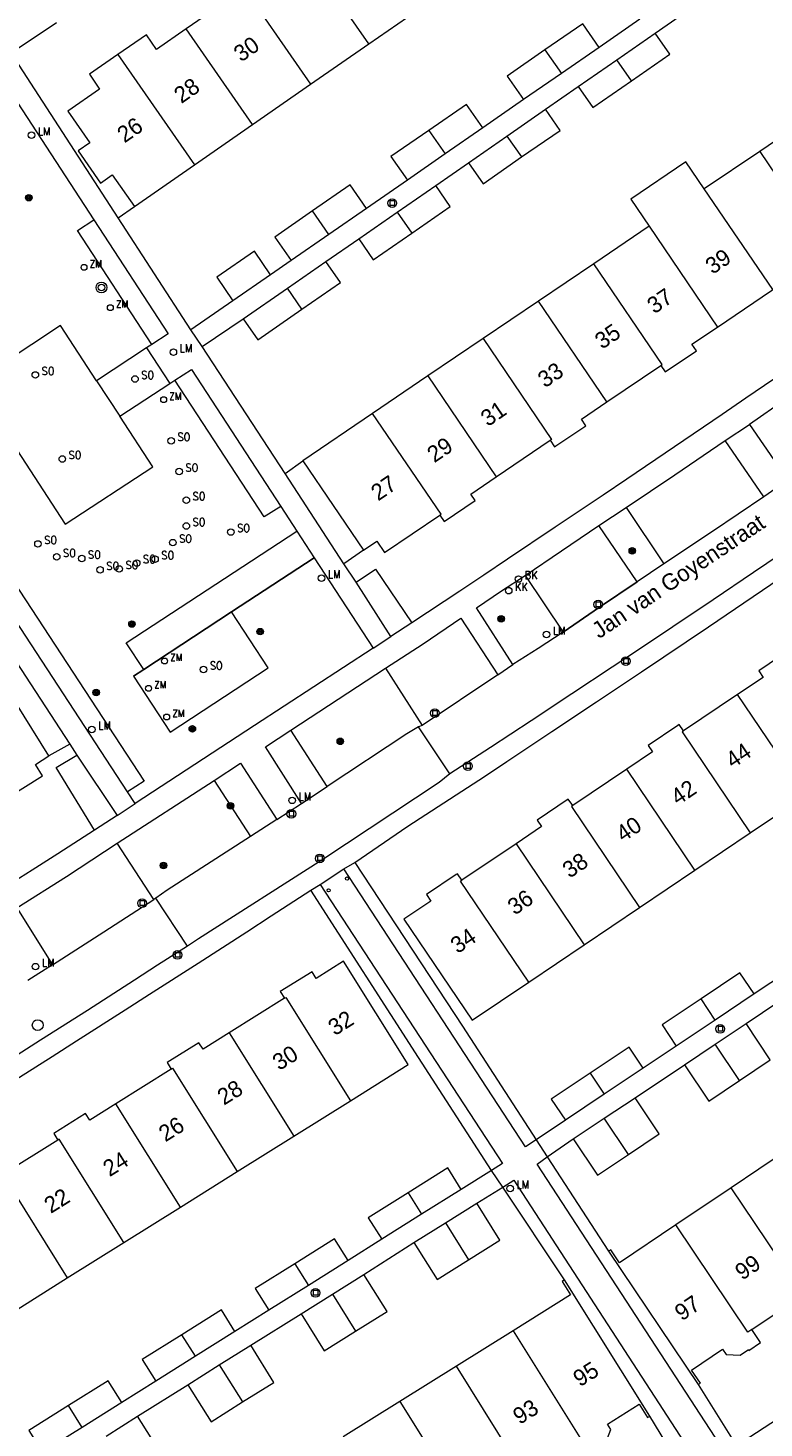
# Model space of a CAD drawing. Header units: metres. Extents: x 138165 to 154469, y 480134 to 494189.
# Tile 805 of 1056: x 146106 to 146163, y 488126 to 488233. Entities that reach past the tile are written whole.
import ezdxf

# ---------------------------------------------------------------- set-up
doc = ezdxf.new("R2010")
doc.units = ezdxf.units.M
doc.header["$LTSCALE"] = 0.001
doc.header["$MEASUREMENT"] = 0
for name, color, linetype, lineweight in [('Level 5', 7, 'Continuous', 0), ('TOP-L-terrein schutting raster hek leuning', 7, 'Continuous', 0), ('TOP-L-topo objecten punt', 7, 'Continuous', 0), ('TOP-L-topo objecten vlak', 7, 'Continuous', 0), ('TOP-L-verharding molgoot', 7, 'Continuous', 0), ('TOP-T-topo huisnummering naamgeving', 7, 'Continuous', 0)]:
    doc.layers.add(name, color=color, linetype=linetype, lineweight=lineweight)
doc.styles.add('Style-INTL_ISO', font='INTL_ISO.shx')
doc.styles.add('Style-STANDARD', font='STANDARD.shx')

# ---------------------------------------------------------------- blocks, each defined once
blk = doc.blocks.new('24')
at = {"layer": 'TOP-L-topo objecten punt', "color": 7, "linetype": 'Continuous', "lineweight": 0}
for radius in [0.025, 0.0182, 0.0115, 0.005]:
    blk.add_circle((0, 0), radius, dxfattribs=at)
blk = doc.blocks.new('129')
at = {"layer": 'TOP-L-topo objecten punt', "color": 7, "linetype": 'Continuous', "lineweight": 0}
blk.add_circle((0, 0), 0.025, dxfattribs=at)
at = {"layer": 'TOP-L-topo objecten punt', "color": 7, "linetype": 'Continuous', "lineweight": 0, "style": 'Style-STANDARD'}
blk.add_text('SO', height=0.06, dxfattribs=at).set_placement((0.0483, 0))
blk = doc.blocks.new('304')
at = {"layer": 'TOP-L-topo objecten punt', "color": 7, "linetype": 'Continuous', "lineweight": 0}
blk.add_circle((0, 0), 0.0225, dxfattribs=at)
at = {"layer": 'TOP-L-topo objecten punt', "color": 7, "linetype": 'Continuous', "lineweight": 0, "style": 'Style-STANDARD'}
blk.add_text('ZM', height=0.054, dxfattribs=at).set_placement((0.043, 0))
blk = doc.blocks.new('39')
at = {"layer": 'TOP-L-topo objecten punt', "color": 7, "linetype": 'Continuous', "lineweight": 0}
for p, q in [((0.0175, 0.0175), (-0.0175, 0.0175)), ((-0.0175, 0.0175), (-0.0175, -0.0175)), ((0.0175, 0.0175), (0.0175, -0.0175)), ((0.0175, -0.0175), (-0.0175, -0.0175))]:
    blk.add_line(p, q, dxfattribs=at)
blk.add_circle((0, 0), 0.0332, dxfattribs=at)
blk = doc.blocks.new('72')
at = {"layer": 'TOP-L-topo objecten punt', "color": 7, "linetype": 'Continuous', "lineweight": 0}
blk.add_circle((0, 0), 0.025, dxfattribs=at)
at = {"layer": 'TOP-L-topo objecten punt', "color": 7, "linetype": 'Continuous', "lineweight": 0, "style": 'Style-STANDARD'}
blk.add_text('BK', height=0.06, dxfattribs=at).set_placement((0.0483, 0))
blk = doc.blocks.new('*U13')
at = {"layer": 'Level 5', "color": 7, "linetype": 'Continuous', "lineweight": 0}
blk.add_circle((0, 0), 0.0415, dxfattribs=at)
blk = doc.blocks.new('150')
at = {"layer": 'Level 5', "color": 7, "linetype": 'Continuous', "lineweight": 0}
blk.add_blockref('*U13', (0, 0), dxfattribs=at)
blk = doc.blocks.new('10')
at = {"layer": 'TOP-L-topo objecten punt', "linetype": 'Continuous', "lineweight": 0}
blk.add_circle((0, 0), 0.0125, dxfattribs=at)
blk = doc.blocks.new('16')
at = {"layer": 'TOP-L-topo objecten punt', "color": 7, "linetype": 'Continuous', "lineweight": 0}
blk.add_circle((0, 0), 0.025, dxfattribs=at)
at = {"layer": 'TOP-L-topo objecten punt', "color": 7, "linetype": 'Continuous', "lineweight": 0, "style": 'Style-STANDARD'}
blk.add_text('LM', height=0.06, dxfattribs=at).set_placement((0.0483, 0))
blk = doc.blocks.new('119')
at = {"layer": 'TOP-L-topo objecten punt', "color": 7, "linetype": 'Continuous', "lineweight": 0}
blk.add_circle((0, 0), 0.025, dxfattribs=at)
at = {"layer": 'TOP-L-topo objecten punt', "color": 7, "linetype": 'Continuous', "lineweight": 0, "style": 'Style-STANDARD'}
blk.add_text('KK', height=0.06, dxfattribs=at).set_placement((0.0483, 0))
blk = doc.blocks.new('27')
at = {"layer": 'TOP-L-topo objecten punt', "color": 7, "linetype": 'Continuous', "lineweight": 0}
for radius in [0.0415, 0.025]:
    blk.add_circle((0, 0), radius, dxfattribs=at)

msp = doc.modelspace()

# ---------------------------------------------------------------- linework, layer by layer
at = {"layer": 'TOP-L-terrein schutting raster hek leuning', "flags": 128}
msp.add_lwpolyline([(146114.52, 488183.65), (146115.3, 488184.16), (146122.01, 488188.56), (146128.32, 488192.7)], dxfattribs=at)
at = {"layer": 'TOP-L-topo objecten vlak', "flags": 128}
for points in [[(146132.48, 488231.95), (146127.42, 488239.24)], [(146122.2, 488237.29), (146120.02, 488235.78), (146120.8, 488234.66), (146118.54, 488233.09)], [(146122.2, 488237.29), (146128.04, 488228.87)], [(146132.48, 488231.95), (146136.92, 488235.02)], [(146154.36, 488232.77), (146157.7, 488235.08)], [(146105.17, 488231.26), (146108.64, 488233.58)], [(146150.07, 488231.68), (146148.82, 488233.48), (146145.94, 488231.49)], [(146153.19, 488233.84), (146150.07, 488231.68)], [(146118.54, 488233.09), (146116.28, 488231.52), (146115.5, 488232.64), (146113.32, 488231.14)], [(146123.61, 488225.79), (146118.54, 488233.09)], [(146151.42, 488230.74), (146154.36, 488232.77)], [(146152.54, 488229.12), (146155.48, 488231.16), (146154.36, 488232.77)], [(146128.04, 488228.87), (146132.48, 488231.95)], [(146145.94, 488231.49), (146143.06, 488229.49), (146144.31, 488227.69)], [(146145.94, 488231.49), (146147.19, 488229.68)], [(146150.07, 488231.68), (146147.19, 488229.68)], [(146113.34, 488218.67), (146105.17, 488231.26)], [(146113.32, 488231.14), (146111.15, 488229.63), (146111.93, 488228.5), (146109.51, 488226.82), (146111.19, 488224.4), (146110.29, 488223.77), (146111.99, 488221.32), (146112.89, 488221.95), (146114.58, 488219.52)], [(146113.32, 488231.14), (146119.17, 488222.71)], [(146148.48, 488228.7), (146151.42, 488230.74)], [(146152.54, 488229.12), (146151.42, 488230.74)], [(146147.19, 488229.68), (146144.31, 488227.69)], [(146104.91, 488228.59), (146107.49, 488224.64), (146111.48, 488218.51)], [(146123.61, 488225.79), (146128.04, 488228.87)], [(146145.97, 488226.97), (146148.48, 488228.7)], [(146148.48, 488228.7), (146149.6, 488227.08), (146152.54, 488229.12)], [(146141.19, 488225.53), (146139.94, 488227.33), (146137.06, 488225.34)], [(146144.31, 488227.69), (146141.19, 488225.53)], [(146143.04, 488224.91), (146145.97, 488226.97)], [(146144.15, 488223.31), (146147.09, 488225.34), (146145.97, 488226.97)], [(146167.55, 488216.04), (146171.87, 488218.97), (146166.66, 488226.67), (146162.34, 488223.74)], [(146119.17, 488222.71), (146123.61, 488225.79)], [(146137.06, 488225.34), (146134.18, 488223.34), (146135.43, 488221.54)], [(146137.06, 488225.34), (146138.31, 488223.54)], [(146141.19, 488225.53), (146138.31, 488223.54)], [(146140.1, 488222.87), (146143.04, 488224.91)], [(146143.04, 488224.91), (146144.15, 488223.31)], [(146138.31, 488223.54), (146135.43, 488221.54)], [(146137.6, 488221.14), (146140.1, 488222.87)], [(146140.1, 488222.87), (146141.21, 488221.27), (146144.15, 488223.31)], [(146158.11, 488220.88), (146156.71, 488222.95), (146152.49, 488220.09), (146153.89, 488218.02)], [(146162.34, 488223.74), (146158.11, 488220.88)], [(146162.34, 488223.74), (146167.55, 488216.04)], [(146114.58, 488219.52), (146119.17, 488222.71)], [(146132.31, 488219.38), (146131.06, 488221.18), (146128.19, 488219.19)], [(146135.43, 488221.54), (146132.31, 488219.38)], [(146134.66, 488219.1), (146137.6, 488221.14)], [(146135.77, 488217.5), (146138.7, 488219.53), (146137.6, 488221.14)], [(146163.23, 488213.11), (146163.33, 488213.18), (146158.11, 488220.88)], [(146115.91, 488208.98), (146110.23, 488217.69), (146111.48, 488218.51)], [(146111.48, 488218.51), (146117.16, 488209.8), (146115.91, 488208.98)], [(146113.34, 488218.67), (146114.58, 488219.52)], [(146118.9, 488210.1), (146113.35, 488218.65), (146113.34, 488218.67)], [(146128.19, 488219.19), (146125.31, 488217.19), (146126.55, 488215.4)], [(146129.43, 488217.39), (146128.19, 488219.19)], [(146132.31, 488219.38), (146129.43, 488217.39)], [(146131.72, 488217.06), (146134.66, 488219.1)], [(146134.66, 488219.1), (146135.77, 488217.5)], [(146131.72, 488217.06), (146132.83, 488215.46), (146135.77, 488217.5)], [(146153.89, 488218.02), (146149.67, 488215.16)], [(146153.89, 488218.02), (146159.11, 488210.32)], [(146129.43, 488217.39), (146126.55, 488215.4)], [(146129.21, 488215.33), (146131.72, 488217.06)], [(146124.99, 488214.32), (146123.75, 488216.11), (146120.87, 488214.12), (146122.11, 488212.33)], [(146126.55, 488215.4), (146124.99, 488214.32)], [(146126.27, 488213.29), (146129.21, 488215.33)], [(146127.38, 488211.69), (146130.32, 488213.72), (146129.21, 488215.33)], [(146124.99, 488214.32), (146122.11, 488212.33)], [(146175.89, 488214.91), (146172.15, 488212.33), (146170.34, 488211.08), (146168.53, 488209.84), (146164.91, 488207.35), (146161.29, 488204.88), (146159.47, 488203.64), (146155.84, 488201.17), (146152.2, 488198.71), (146150.38, 488197.48), (146146.73, 488195.03), (146143.09, 488192.59), (146141.26, 488191.37), (146139.43, 488190.15), (146135.77, 488187.72)], [(146149.67, 488215.16), (146145.45, 488212.3)], [(146154.79, 488207.39), (146154.89, 488207.46), (146149.67, 488215.16)], [(146122.89, 488210.95), (146126.27, 488213.29)], [(146127.38, 488211.69), (146126.27, 488213.29)], [(146122.11, 488212.33), (146118.9, 488210.1)], [(146145.45, 488212.3), (146141.22, 488209.44)], [(146150.67, 488204.6), (146145.45, 488212.3)], [(146159.11, 488210.32), (146163.23, 488213.11)], [(146122.89, 488210.95), (146124, 488209.35), (146127.38, 488211.69)], [(146111.69, 488206.22), (146108.93, 488210.43), (146102.27, 488206.02), (146109.31, 488195.26), (146116, 488199.64), (146113.47, 488203.5)], [(146119.76, 488208.84), (146118.9, 488210.1)], [(146119.76, 488208.84), (146122.89, 488210.95)], [(146154.79, 488207.39), (146155.12, 488206.9), (146157.5, 488208.51), (146157.16, 488209), (146159.11, 488210.32)], [(146115.91, 488208.98), (146115.52, 488208.73)], [(146141.22, 488209.44), (146137, 488206.58)], [(146141.22, 488209.44), (146146.44, 488201.74), (146146.34, 488201.67)], [(146115.52, 488208.73), (146111.69, 488206.22)], [(146115.52, 488208.73), (146117.3, 488206.01)], [(146126.09, 488199.13), (146119.76, 488208.84)], [(146117.68, 488206.26), (146118.94, 488207.08), (146125.76, 488196.62)], [(146150.67, 488204.6), (146154.79, 488207.39)], [(146111.69, 488206.22), (146113.47, 488203.5)], [(146113.47, 488203.5), (146117.3, 488206.01)], [(146117.3, 488206.01), (146117.68, 488206.26)], [(146125.76, 488196.62), (146124.5, 488195.81), (146117.68, 488206.26)], [(146137, 488206.58), (146132.78, 488203.72)], [(146137, 488206.58), (146142.22, 488198.88)], [(146167.24, 488206.69), (146164.33, 488204.81), (146161.55, 488202.87)], [(146146.34, 488201.67), (146146.68, 488201.18), (146146.78, 488201.24), (146149.05, 488202.78), (146148.72, 488203.28), (146150.67, 488204.6)], [(146132.78, 488203.72), (146127.45, 488200.11)], [(146131.41, 488169.42), (146135.46, 488172.19), (146139.59, 488174.86), (146141.31, 488175.99), (146143.03, 488177.13), (146146.46, 488179.41), (146149.88, 488181.69), (146153.3, 488183.98), (146155.01, 488185.13), (146156.72, 488186.28), (146158.43, 488187.43), (146161.84, 488189.73), (146165.24, 488192.05), (146166.95, 488193.21), (146168.64, 488194.37), (146172.04, 488196.69), (146173.74, 488197.86), (146177.13, 488200.2), (146180.51, 488202.54), (146182.94, 488204.22)], [(146137.9, 488195.95), (146138, 488196.02), (146132.78, 488203.72)], [(146180.26, 488204.17), (146178.69, 488203.08), (146177.17, 488202.02), (146174.11, 488199.92), (146172.58, 488198.87), (146169.52, 488196.77), (146167.99, 488195.73), (146164.93, 488193.64), (146161.86, 488191.56), (146158.78, 488189.49), (146155.7, 488187.42), (146152.62, 488185.36), (146151.07, 488184.34), (146147.98, 488182.29), (146144.89, 488180.24), (146143.34, 488179.22), (146141.79, 488178.21), (146138.68, 488176.18)], [(146159.71, 488201.66), (146161.55, 488202.87)], [(146161.55, 488202.87), (146164.49, 488198.63)], [(146142.22, 488198.88), (146146.34, 488201.67)], [(146152.13, 488196.54), (146155.86, 488199.04), (146159.71, 488201.66)], [(146162.66, 488197.34), (146159.71, 488201.66)], [(146126.09, 488199.13), (146127.45, 488200.11)], [(146127.45, 488200.11), (146132.08, 488193.27)], [(146130.59, 488192.24), (146126.09, 488199.13)], [(146137.9, 488195.95), (146138.24, 488195.46), (146140.61, 488197.06), (146140.27, 488197.56), (146142.22, 488198.88)], [(146164.49, 488198.63), (146162.66, 488197.34)], [(146162.66, 488197.34), (146158.73, 488194.71), (146155.03, 488192.23)], [(146125.76, 488196.62), (146126.99, 488194.73)], [(146150.06, 488195.17), (146152.13, 488196.54)], [(146152.13, 488196.54), (146155.03, 488192.23)], [(146101.37, 488194.18), (146102.63, 488195.01), (146115.32, 488175.63), (146114.07, 488174.81)], [(146132.08, 488193.27), (146133.1, 488193.96), (146133.68, 488193.09), (146137.9, 488195.95)], [(146144.42, 488191.34), (146147.21, 488193.22), (146150.06, 488195.17)], [(146152.99, 488190.86), (146150.06, 488195.17)], [(146114.07, 488174.81), (146101.37, 488194.18)], [(146115.3, 488184.16), (146113.96, 488186.2), (146126.99, 488194.73)], [(146126.99, 488194.73), (146128.32, 488192.7)], [(146132.08, 488193.27), (146130.59, 488192.24)], [(146128.32, 488192.7), (146122.01, 488188.56)], [(146128.32, 488192.7), (146132.82, 488185.79)], [(146131.51, 488190.83), (146130.59, 488192.24)], [(146131.51, 488190.83), (146133, 488191.82), (146135.77, 488187.72)], [(146155.03, 488192.23), (146152.99, 488190.86)], [(146134.16, 488186.69), (146131.51, 488190.83)], [(146143.49, 488184.53), (146140.71, 488188.88), (146142.62, 488190.16), (146144.42, 488191.34)], [(146144.42, 488191.34), (146147.33, 488187.02)], [(146152.99, 488190.86), (146150.11, 488188.93), (146147.33, 488187.02)], [(146115.3, 488184.16), (146114.52, 488183.65), (146117.31, 488179.38), (146124.8, 488184.29), (146122.01, 488188.56)], [(146122.01, 488188.56), (146115.3, 488184.16)], [(146133.75, 488184.26), (146136.64, 488186.13), (146139.52, 488188.08), (146142.33, 488183.75)], [(146135.77, 488187.72), (146134.16, 488186.69)], [(146132.82, 488185.79), (146134.16, 488186.69)], [(146147.33, 488187.02), (146145.41, 488185.76), (146143.49, 488184.53)], [(146105.18, 488185.33), (146109.66, 488178.45)], [(146132.82, 488185.79), (146123.75, 488179.88), (146114.65, 488173.91)], [(146164.98, 488185.16), (146164.64, 488185.65), (146162.27, 488184.05), (146162.6, 488183.55), (146160.65, 488182.24)], [(146108.05, 488177.56), (146103.68, 488184.57)], [(146126.53, 488179.52), (146133.75, 488184.26)], [(146133.75, 488184.26), (146136.56, 488179.89)], [(146142.33, 488183.75), (146143.49, 488184.53)], [(146142.33, 488183.75), (146136.56, 488179.89)], [(146160.65, 488182.24), (146156.52, 488179.46)], [(146165.85, 488174.53), (146160.65, 488182.24)], [(146127.34, 488173.92), (146124.59, 488178.24), (146126.53, 488179.52)], [(146129.31, 488175.23), (146126.53, 488179.52)], [(146136.28, 488179.77), (146135.39, 488179.24), (146129.31, 488175.23)], [(146136.56, 488179.89), (146136.28, 488179.77)], [(146138.68, 488176.18), (146136.28, 488179.77)], [(146156.52, 488179.46), (146156.18, 488179.96), (146156.09, 488179.89), (146153.81, 488178.35), (146154.14, 488177.86), (146152.19, 488176.54)], [(146156.52, 488179.46), (146156.42, 488179.39), (146161.62, 488171.68)], [(146109.66, 488178.45), (146108.05, 488177.56)], [(146109.66, 488178.45), (146110.2, 488177.61)], [(146103.24, 488173.33), (146107.57, 488176.03), (146107.02, 488176.91), (146108.05, 488177.56)], [(146111.53, 488171.88), (146108.62, 488176.66), (146110.2, 488177.61)], [(146110.2, 488177.61), (146113.26, 488173)], [(146120.67, 488175.69), (146122.69, 488177), (146125.47, 488172.7)], [(146138.68, 488176.18), (146137.86, 488175.53), (146128.97, 488169.65), (146119.48, 488163.59), (146118.63, 488163.03)], [(146152.19, 488176.54), (146148.06, 488173.76)], [(146157.39, 488168.83), (146152.19, 488176.54)], [(146113.27, 488170.88), (146120.67, 488175.69)], [(146114.65, 488173.91), (146114.07, 488174.81)], [(146120.67, 488175.69), (146123.46, 488171.4)], [(146127.34, 488173.92), (146129.31, 488175.23)], [(146113.26, 488173), (146114.65, 488173.91)], [(146125.47, 488172.7), (146127.34, 488173.92)], [(146148.06, 488173.76), (146147.72, 488174.26), (146145.35, 488172.66), (146145.68, 488172.16), (146143.73, 488170.84)], [(146148.06, 488173.76), (146147.96, 488173.69), (146153.16, 488165.98)], [(146161.62, 488171.68), (146165.85, 488174.53)], [(146113.26, 488173), (146111.53, 488171.88)], [(146125.47, 488172.7), (146123.46, 488171.4)], [(146111.53, 488171.88), (146108.73, 488170.08), (146106.79, 488168.84), (146104.85, 488167.61)], [(146157.39, 488168.83), (146161.62, 488171.68)], [(146105.6, 488165.96), (146109.41, 488168.35), (146113.27, 488170.88)], [(146116.06, 488166.59), (146113.27, 488170.88)], [(146123.46, 488171.4), (146117.09, 488167.31), (146116.21, 488166.7)], [(146143.73, 488170.84), (146139.6, 488168.06)], [(146143.73, 488170.84), (146148.93, 488163.13)], [(146130.59, 488168.93), (146131.41, 488169.42)], [(146131.41, 488169.42), (146139.63, 488156.9), (146145.28, 488148.23)], [(146128.78, 488167.74), (146130.59, 488168.93)], [(146145.28, 488148.23), (146144.46, 488147.69), (146130.59, 488168.93)], [(146139.6, 488168.06), (146139.27, 488168.56), (146139.17, 488168.49), (146136.89, 488166.96), (146137.22, 488166.46), (146135.17, 488165.08), (146140.37, 488157.36), (146144.7, 488160.28)], [(146153.16, 488165.98), (146157.39, 488168.83)], [(146104.57, 488152.23), (146108.3, 488154.59), (146110.16, 488155.78), (146113.89, 488158.16), (146115.74, 488159.35), (146119.46, 488161.73), (146123.17, 488164.13), (146125.03, 488165.33), (146128.05, 488167.29)], [(146128.05, 488167.29), (146128.78, 488167.74)], [(146141.85, 488145.89), (146136.27, 488154.51), (146128.05, 488167.29)], [(146128.78, 488167.74), (146142.69, 488146.42), (146141.85, 488145.89)], [(146144.7, 488160.28), (146139.5, 488168), (146139.6, 488168.06)], [(146108.32, 488161.6), (146112.24, 488164.13), (146116.06, 488166.59)], [(146116.21, 488166.7), (146116.06, 488166.59)], [(146118.63, 488163.03), (146116.21, 488166.7)], [(146105.6, 488165.96), (146108.32, 488161.6)], [(146148.93, 488163.13), (146153.16, 488165.98)], [(146118.63, 488163.03), (146116.36, 488161.57), (146114.58, 488160.42), (146111, 488158.12), (146107.41, 488155.83), (146103.83, 488153.54), (146102.03, 488152.41), (146100.23, 488151.27), (146098.44, 488150.13), (146094.84, 488147.86), (146091.24, 488145.6), (146087.63, 488143.35), (146085.82, 488142.23), (146082.21, 488139.98), (146078.59, 488137.75), (146076.78, 488136.63), (146073.16, 488134.41), (146071.35, 488133.29), (146069.53, 488132.19), (146067.72, 488131.08), (146065.9, 488129.97), (146062.26, 488127.77), (146058.62, 488125.57)], [(146144.7, 488160.28), (146148.93, 488163.13)], [(146131.08, 488151.21), (146135.5, 488153.98), (146130.56, 488161.87), (146128.47, 488160.56), (146128.15, 488161.07), (146125.72, 488159.55), (146126.04, 488159.04)], [(146108.32, 488161.6), (146106.44, 488160.4)], [(146161.92, 488159.37), (146160.83, 488160.98), (146157.86, 488158.99)], [(146164.45, 488161.06), (146161.92, 488159.37)], [(146213.11, 488160.15), (146211.07, 488158.74), (146207.49, 488156.27), (146203.91, 488153.82), (146202.12, 488152.59), (146200.32, 488151.37), (146196.73, 488148.92), (146194.93, 488147.7), (146191.33, 488145.27), (146187.73, 488142.84), (146185.93, 488141.63), (146182.32, 488139.22), (146178.7, 488136.81), (146176.9, 488135.6), (146175.09, 488134.4), (146171.46, 488132), (146169.65, 488130.81), (146167.84, 488129.61), (146166.02, 488128.42), (146164.2, 488127.23), (146160.57, 488124.85)], [(146161.3, 488157.11), (146165.13, 488159.68)], [(146126.04, 488159.04), (146121.82, 488156.39)], [(146126.04, 488159.04), (146126.14, 488159.1), (146131.08, 488151.21)], [(146157.86, 488158.99), (146154.89, 488157.01), (146155.97, 488155.39)], [(146158.95, 488157.38), (146157.86, 488158.99)], [(146161.92, 488159.37), (146158.95, 488157.38)], [(146158.95, 488157.38), (146155.97, 488155.39)], [(146158.94, 488155.54), (146161.3, 488157.11)], [(146160.8, 488152.76), (146163.15, 488154.33), (146161.3, 488157.11)], [(146121.82, 488156.39), (146119.83, 488155.15), (146119.51, 488155.65), (146117.08, 488154.13), (146117.39, 488153.62)], [(146121.82, 488156.39), (146126.76, 488148.51)], [(146155.97, 488155.39), (146153.44, 488153.7)], [(146156.59, 488153.96), (146158.94, 488155.54)], [(146160.8, 488152.76), (146158.94, 488155.54)], [(146153.44, 488153.7), (146152.36, 488155.31), (146149.39, 488153.32)], [(146117.39, 488153.62), (146113.17, 488150.98)], [(146117.39, 488153.62), (146117.49, 488153.69), (146122.43, 488145.8)], [(146149.39, 488153.32), (146146.42, 488151.33), (146147.5, 488149.72)], [(146149.39, 488153.32), (146150.47, 488151.71)], [(146153.44, 488153.7), (146150.47, 488151.71)], [(146152.82, 488151.44), (146156.59, 488153.96)], [(146156.59, 488153.96), (146158.45, 488151.19), (146160.8, 488152.76)], [(146126.76, 488148.51), (146131.08, 488151.21)], [(146150.47, 488151.71), (146147.5, 488149.72)], [(146150.45, 488149.89), (146152.82, 488151.44)], [(146152.31, 488147.11), (146154.66, 488148.68), (146152.82, 488151.44)], [(146113.17, 488150.98), (146111.18, 488149.73), (146110.86, 488150.24), (146108.43, 488148.72), (146108.75, 488148.21)], [(146118.11, 488143.09), (146113.17, 488150.98)], [(146147.5, 488149.72), (146145.28, 488148.23)], [(146148.1, 488148.31), (146150.45, 488149.89)], [(146152.31, 488147.11), (146150.45, 488149.89)], [(146108.75, 488148.21), (146104.53, 488145.57)], [(146113.79, 488140.39), (146108.85, 488148.27), (146108.75, 488148.21)], [(146122.43, 488145.8), (146126.76, 488148.51)], [(146145.28, 488148.23), (146146.1, 488146.94)], [(146146.1, 488146.94), (146148.1, 488148.31)], [(146148.1, 488148.31), (146149.96, 488145.54), (146152.31, 488147.11)], [(146159.7, 488124.33), (146145.35, 488146.36), (146146.1, 488146.94)], [(146146.1, 488146.94), (146150.79, 488139.71)], [(146164.39, 488147.42), (146160.16, 488144.57)], [(146118.11, 488143.09), (146122.43, 488145.8)], [(146139.54, 488144.44), (146138.51, 488146.08), (146135.48, 488144.18)], [(146141.85, 488145.89), (146139.54, 488144.44)], [(146142.71, 488144.62), (146141.85, 488145.89)], [(146104.53, 488145.57), (146109.46, 488137.68)], [(146142.71, 488144.62), (146143.55, 488145.14), (146157.88, 488123.13)], [(146135.48, 488144.18), (146132.45, 488142.28), (146133.48, 488140.64)], [(146135.48, 488144.18), (146136.51, 488142.54)], [(146139.54, 488144.44), (146136.51, 488142.54)], [(146140.74, 488143.38), (146142.71, 488144.62)], [(146147.44, 488137.52), (146142.71, 488144.62)], [(146160.16, 488144.57), (146155.93, 488141.73)], [(146165.97, 488136.58), (146165.67, 488136.38), (146160.16, 488144.57)], [(146113.79, 488140.39), (146118.11, 488143.09)], [(146138.34, 488141.88), (146140.74, 488143.38)], [(146140.11, 488139.07), (146142.5, 488140.57), (146140.74, 488143.38)], [(146136.51, 488142.54), (146133.48, 488140.64)], [(146135.93, 488140.39), (146138.34, 488141.88)], [(146138.34, 488141.88), (146140.11, 488139.07)], [(146155.93, 488141.73), (146151.63, 488138.83), (146150.96, 488139.83), (146150.79, 488139.71)], [(146161.74, 488133.73), (146161.44, 488133.54), (146155.93, 488141.73)], [(146130.9, 488139.02), (146129.87, 488140.66), (146126.84, 488138.76)], [(146133.48, 488140.64), (146130.9, 488139.02)], [(146109.46, 488137.68), (146113.79, 488140.39)], [(146132.11, 488137.95), (146135.93, 488140.39)], [(146135.93, 488140.39), (146137.71, 488137.56), (146140.11, 488139.07)], [(146150.79, 488139.71), (146157.64, 488129.53)], [(146126.84, 488138.76), (146123.81, 488136.86), (146124.85, 488135.21)], [(146126.84, 488138.76), (146127.87, 488137.11)], [(146130.9, 488139.02), (146127.87, 488137.11)], [(146105.14, 488134.97), (146109.46, 488137.68)], [(146129.71, 488136.45), (146132.11, 488137.95)], [(146131.48, 488133.62), (146133.88, 488135.12), (146132.11, 488137.95)], [(146147.44, 488137.52), (146147.26, 488137.41), (146147.9, 488136.39), (146143.5, 488133.64)], [(146153.95, 488127.12), (146147.44, 488137.52)], [(146127.87, 488137.11), (146124.85, 488135.21)], [(146127.31, 488134.94), (146129.71, 488136.45)], [(146129.71, 488136.45), (146131.48, 488133.62)], [(146161.74, 488133.73), (146163.74, 488135.09), (146164.01, 488134.68), (146165.08, 488134.62), (146165.71, 488135.05), (146165.75, 488134.99), (146166.34, 488135.39), (146166.64, 488135.59), (146165.97, 488136.58)], [(146122.26, 488133.59), (146121.23, 488135.24), (146118.2, 488133.34)], [(146124.85, 488135.21), (146122.26, 488133.59)], [(146123.47, 488132.53), (146127.31, 488134.94)], [(146127.31, 488134.94), (146129.09, 488132.11), (146131.48, 488133.62)], [(146118.2, 488133.34), (146115.17, 488131.44), (146116.21, 488129.79)], [(146119.24, 488131.69), (146118.2, 488133.34)], [(146122.26, 488133.59), (146119.24, 488131.69)], [(146143.5, 488133.64), (146139.18, 488130.94)], [(146143.5, 488133.64), (146148.74, 488125.28), (146148.44, 488125.09)], [(146157.64, 488129.53), (146157.81, 488129.65), (146157.14, 488130.64), (146159.51, 488132.24), (146159.78, 488131.84), (146160.85, 488131.78), (146161.48, 488132.2), (146161.52, 488132.14), (146162.41, 488132.74), (146161.74, 488133.73)], [(146121.07, 488131.03), (146123.47, 488132.53)], [(146122.85, 488128.2), (146125.24, 488129.7), (146123.47, 488132.53)], [(146119.24, 488131.69), (146116.21, 488129.79)], [(146118.67, 488129.52), (146121.07, 488131.03)], [(146121.07, 488131.03), (146122.85, 488128.2)], [(146139.18, 488130.94), (146134.85, 488128.23)], [(146144.11, 488122.38), (146144.41, 488122.57), (146139.18, 488130.94)], [(146113.62, 488128.16), (146112.59, 488129.82), (146109.56, 488127.92)], [(146116.21, 488129.79), (146113.62, 488128.16)], [(146114.83, 488127.11), (146118.67, 488129.52)], [(146118.67, 488129.52), (146120.45, 488126.69), (146122.85, 488128.2)], [(146157.64, 488129.53), (146160.57, 488124.85)], [(146109.56, 488127.92), (146106.53, 488126.02), (146107.57, 488124.36)], [(146110.6, 488126.26), (146109.56, 488127.92)], [(146113.62, 488128.16), (146110.6, 488126.26)], [(146134.85, 488128.23), (146130.53, 488125.53)], [(146134.85, 488128.23), (146140.09, 488119.87), (146139.79, 488119.68)], [(146148.44, 488125.09), (146149.07, 488124.07), (146149.98, 488124.64), (146149.94, 488124.7), (146150.58, 488125.1), (146150.96, 488126.1), (146150.71, 488126.51), (146153.13, 488128.03), (146153.77, 488127.01), (146153.95, 488127.12)], [(146112.43, 488125.6), (146114.83, 488127.11)], [(146114.21, 488122.78), (146116.6, 488124.28), (146114.83, 488127.11)], [(146156.83, 488122.38), (146153.95, 488127.12)], [(146110.6, 488126.26), (146107.57, 488124.36)]]:
    msp.add_lwpolyline(points, dxfattribs=at)
at = {"layer": 'TOP-L-verharding molgoot', "flags": 128}
for points in [[(146162.66, 488197.34), (146158.73, 488194.71), (146155.03, 488192.23)], [(146147.33, 488187.02), (146150.11, 488188.93), (146152.99, 488190.86)], [(146142.33, 488183.75), (146136.56, 488179.89)], [(146108.32, 488161.6), (146112.24, 488164.13), (146116.06, 488166.59)]]:
    msp.add_lwpolyline(points, dxfattribs=at)

# ---------------------------------------------------------------- block references
at = {"layer": 'TOP-L-topo objecten punt', "xscale": 10, "yscale": 10, "zscale": 10}
for name, p in [('16', (146106.73, 488224.97)), ('24', (146106.53, 488220.2)), ('39', (146134.28, 488219.79)), ('304', (146110.74, 488214.88)), ('27', (146112.07, 488213.34)), ('304', (146112.75, 488211.8)), ('16', (146117.56, 488208.4)), ('129', (146107.02, 488206.66)), ('129', (146114.63, 488206.35)), ('304', (146116.82, 488204.77)), ('129', (146117.39, 488201.63)), ('129', (146109.08, 488200.24)), ('129', (146118, 488199.28)), ('129', (146118.55, 488197.1)), ('129', (146118.55, 488195.12)), ('129', (146121.95, 488194.66)), ('129', (146107.22, 488193.75)), ('129', (146117.52, 488193.85)), ('129', (146108.65, 488192.76)), ('129', (146110.56, 488192.63)), ('129', (146114.76, 488192.29)), ('129', (146116.16, 488192.59)), ('24', (146152.61, 488193.22)), ('129', (146111.96, 488191.77)), ('129', (146113.43, 488191.84)), ('16', (146128.88, 488191.14)), ('119', (146143.17, 488190.18)), ('72', (146143.91, 488191.07)), ('39', (146150.01, 488189.12)), ('24', (146114.4, 488187.63)), ('24', (146142.59, 488188.03)), ('24', (146124.19, 488187.05)), ('16', (146146.06, 488186.83)), ('304', (146116.89, 488184.81)), ('129', (146119.87, 488184.16)), ('39', (146152.12, 488184.79)), ('304', (146115.67, 488182.72)), ('24', (146111.67, 488182.4)), ('304', (146117.05, 488180.53)), ('39', (146137.53, 488180.82)), ('16', (146111.34, 488179.58)), ('24', (146119.01, 488179.62)), ('24', (146130.31, 488178.67)), ('39', (146140.06, 488176.77)), ('16', (146126.64, 488174.16)), ('24', (146121.93, 488173.74)), ('39', (146126.57, 488173.13)), ('24', (146116.81, 488169.18)), ('39', (146128.74, 488169.73)), ('10', (146130.83, 488168.19)), ('10', (146129.42, 488167.29)), ('39', (146115.17, 488166.3)), ('16', (146107.04, 488161.46)), ('39', (146117.87, 488162.35)), ('150', (146107.2, 488156.99)), ('39', (146159.33, 488156.7)), ('16', (146143.28, 488144.51)), ('39', (146128.42, 488136.53))]:
    msp.add_blockref(name, p, dxfattribs=at)

# ---------------------------------------------------------------- texts
at = {"layer": 'TOP-T-topo huisnummering naamgeving', "style": 'Style-INTL_ISO'}
for s, rotation, p in [('30', 34.7, (146122.73, 488230.52)), ('28', 34.7, (146118.17, 488227.35)), ('26', 34.7, (146113.83, 488224.34)), ('39', 34.1, (146158.74, 488214.3)), ('37', 34.1, (146154.29, 488211.28)), ('35', 34.1, (146150.3, 488208.58)), ('33', 34.1, (146145.94, 488205.63)), ('31', 34.1, (146141.58, 488202.67)), ('29', 34.1, (146137.49, 488199.91)), ('27', 34.1, (146133.2, 488196.99)), ('Jan van Goyenstraat', 33.9, (146150.07, 488186.47)), ('44', 33.9, (146160.28, 488176.56)), ('42', 33.9, (146156.09, 488173.74)), ('40', 33.9, (146151.91, 488170.93)), ('38', 33.9, (146147.82, 488168.17)), ('36', 33.9, (146143.63, 488165.35)), ('34', 33.9, (146139.27, 488162.41)), ('32', 32, (146129.89, 488156.14)), ('30', 32, (146125.64, 488153.48)), ('28', 32, (146121.42, 488150.83)), ('26', 32, (146116.95, 488148.03)), ('24', 32, (146112.69, 488145.37)), ('22', 32, (146108.2, 488142.56)), ('99', 33.9, (146161, 488137.46)), ('97', 33.9, (146156.39, 488134.35)), ('95', 32, (146148.6, 488129.32)), ('93', 32, (146144, 488126.44))]:
    msp.add_text(s, height=1.25, rotation=rotation, dxfattribs=at).set_placement(p)

doc.saveas('drawing.dxf')
